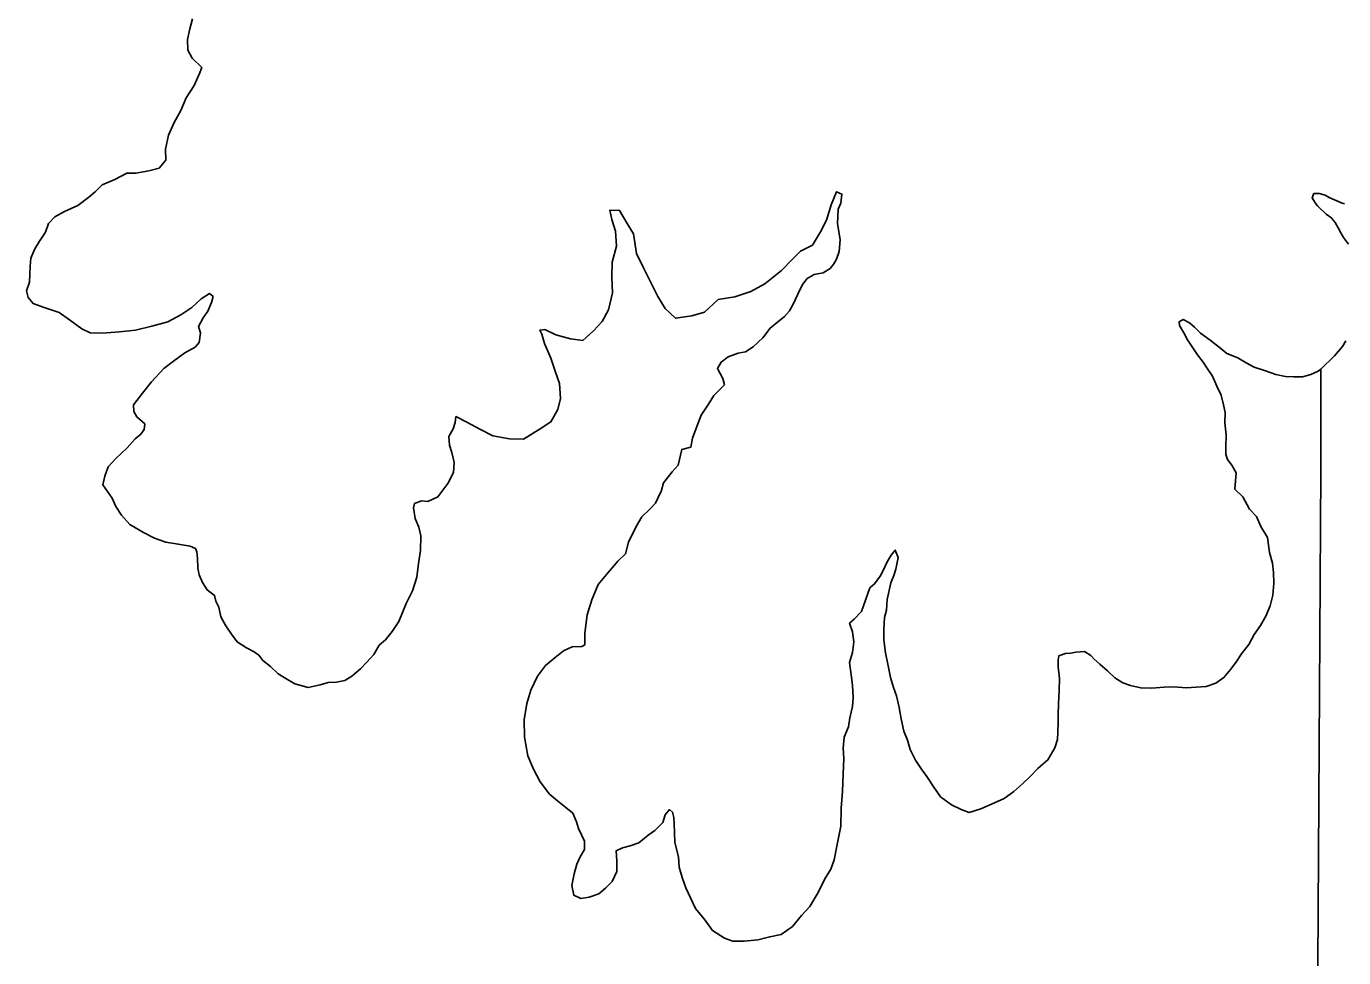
# Model space of a CAD drawing. Extents: x 31699 to 244310, y -8841 to 11474.
# Drawn here: x 134999.3 to 135235.2, y 1254.7 to 1421.4 of the extents above; entities that cross this region are included whole.
import ezdxf

# ---------------------------------------------------------------- set-up
doc = ezdxf.new("R2010")
doc.units = 0
doc.layers.add('R_Draft', color=7, linetype='Continuous')
doc.layers.add('R_Logo', color=7, linetype='Continuous')

msp = doc.modelspace()

# ---------------------------------------------------------------- linework, layer by layer
at = {"layer": 'R_Draft'}
for points in [[(135236.1, 1382.39), (135235.22, 1383.58), (135234.74, 1384.44), (135234.26, 1385.3), (135233.72, 1386.3), (135233.11, 1386.96), (135233.11, 1387.02), (135232.1, 1387.74), (135231.76, 1388.14), (135231.15, 1388.66), (135230.54, 1389.26), (135230.14, 1389.79), (135230.07, 1389.92), (135229.59, 1390.71), (135229.91, 1391.45), (135229.98, 1391.45), (135230.85, 1391.46), (135231.92, 1391.15), (135232.66, 1390.76), (135234.94, 1389.72), (135235.4, 1389.59)], [(135231.12, 1360.01), (135233.58, 1362.39), (135235.02, 1364.08), (135235.61, 1365.09)]]:
    msp.add_lwpolyline(points, dxfattribs=at)
at = {"layer": 'R_Logo'}
for points in [[(135012.96, 1339.33), (135013.35, 1340.87), (135013.93, 1342.54), (135015.31, 1344.02), (135017.35, 1345.91), (135018.79, 1347.53), (135019.78, 1348.41), (135020.37, 1349.21), (135020.49, 1350.21), (135019.08, 1351.47), (135018.54, 1352.46), (135018.46, 1353.66), (135020.1, 1355.75), (135021.68, 1357.76), (135023.91, 1360.12), (135025.63, 1361.47), (135027.67, 1362.96), (135029.53, 1363.98), (135030.25, 1364.79), (135030.5, 1366.53), (135030.15, 1367.66), (135030.93, 1369.2), (135031.79, 1370.41), (135032.43, 1371.95), (135032.75, 1373.02), (135032.08, 1373.55), (135030.63, 1372.6), (135028.92, 1371.05), (135026.94, 1369.76), (135024.62, 1368.47), (135021.77, 1367.71), (135018.85, 1367.01), (135016, 1366.71), (135012.87, 1366.48), (135010.74, 1366.53), (135009.21, 1367.24), (135006.99, 1368.82), (135005.18, 1370.14), (135002.31, 1371.11), (135000.51, 1371.76), (134999.64, 1372.82), (134999.29, 1374.02), (134999.87, 1375.62), (134999.97, 1378.43), (135000.09, 1379.89), (135000.81, 1381.57), (135001.66, 1382.91), (135002.7, 1384.53), (135003.28, 1386.07), (135004.4, 1387.28), (135006.12, 1388.23), (135008.5, 1389.32), (135010.48, 1390.81), (135011.6, 1391.75), (135012.85, 1393.03), (135015.11, 1393.99), (135017.29, 1395.08), (135018.88, 1395.1), (135021.21, 1395.52), (135023.06, 1396.01), (135024.25, 1397.42), (135024.23, 1399.42), (135024.73, 1401.9), (135025.77, 1404.17), (135026.95, 1406.32), (135027.92, 1408.6), (135029.36, 1410.82), (135030.33, 1412.96), (135030.72, 1414.03), (135028.97, 1415.68), (135028.23, 1417.14), (135028.14, 1419.01), (135028.58, 1420.95), (135029.03, 1422.76)], [(135012.96, 1339.33), (135013.35, 1340.87), (135013.93, 1342.54), (135015.31, 1344.02), (135017.35, 1345.91), (135018.79, 1347.53), (135019.78, 1348.41), (135020.37, 1349.21), (135020.49, 1350.21), (135019.08, 1351.47), (135018.54, 1352.46), (135018.46, 1353.66), (135020.1, 1355.75), (135021.68, 1357.76), (135023.91, 1360.12), (135025.63, 1361.47), (135027.67, 1362.96), (135029.53, 1363.98), (135030.25, 1364.79), (135030.5, 1366.53), (135030.15, 1367.66), (135030.93, 1369.2), (135031.79, 1370.41), (135032.43, 1371.95), (135032.75, 1373.02), (135032.08, 1373.55), (135030.63, 1372.6), (135028.92, 1371.05), (135026.94, 1369.76), (135024.62, 1368.47), (135021.77, 1367.71), (135018.85, 1367.01), (135016, 1366.71), (135012.87, 1366.48), (135010.74, 1366.53), (135009.21, 1367.24), (135006.99, 1368.82), (135005.18, 1370.14), (135002.31, 1371.11), (135000.51, 1371.76), (134999.64, 1372.82), (134999.29, 1374.02), (134999.87, 1375.62), (134999.97, 1378.43), (135000.09, 1379.89), (135000.81, 1381.57), (135001.66, 1382.91), (135002.7, 1384.53), (135003.28, 1386.07), (135004.4, 1387.28), (135006.12, 1388.23), (135008.5, 1389.32), (135010.48, 1390.81), (135011.6, 1391.75), (135012.85, 1393.03), (135015.11, 1393.99), (135017.29, 1395.08), (135018.88, 1395.1), (135021.21, 1395.52), (135023.06, 1396.01), (135024.25, 1397.42), (135024.23, 1399.42), (135024.73, 1401.9), (135025.77, 1404.17), (135026.95, 1406.32), (135027.92, 1408.6), (135029.36, 1410.82), (135030.33, 1412.96), (135030.72, 1414.03), (135028.97, 1415.68), (135028.23, 1417.14), (135028.14, 1419.01), (135028.58, 1420.95), (135029.03, 1422.76)], [(135074.81, 1339.56), (135075.79, 1341.5), (135075.9, 1343.31), (135075.49, 1345.1), (135075.07, 1346.43), (135074.99, 1347.97), (135075.71, 1349.31), (135076.09, 1350.45), (135076.22, 1351.52), (135078.16, 1350.53), (135080.5, 1349.29), (135082.84, 1348.11), (135085.84, 1347.54), (135088.36, 1347.5), (135091.34, 1349.33), (135093.25, 1350.56), (135094.49, 1352.77), (135094.94, 1354.78), (135094.78, 1357.44), (135094.02, 1359.64), (135093.2, 1361.96), (135092.1, 1364.62), (135091.62, 1366.28), (135091.28, 1367.01), (135092.14, 1367.09), (135094.15, 1366.18), (135096.75, 1365.47), (135098.95, 1365.16), (135100.86, 1366.85), (135102.44, 1368.53), (135103.55, 1370.61), (135104.25, 1373.68), (135104.15, 1376.49), (135104.19, 1379.16), (135105.02, 1382.03), (135104.79, 1384.7), (135104.17, 1386.83), (135103.82, 1388.49), (135105.55, 1388.44), (135106.91, 1386.12), (135108.06, 1384.27), (135108.56, 1380.73), (135109.85, 1378.15), (135111.14, 1375.56), (135112.37, 1373.03), (135113.72, 1370.85), (135115.53, 1369.13), (135118.46, 1369.56), (135120.78, 1370.25), (135123.21, 1372.48), (135126.2, 1372.97), (135129.05, 1373.94), (135131.56, 1375.3), (135134.53, 1377.66), (135136.44, 1379.62), (135137.95, 1381.17), (135140.07, 1382.19), (135141.51, 1384.61), (135142.62, 1386.69), (135143.45, 1389.43), (135144.42, 1391.77), (135145.36, 1391.32), (135145.18, 1389.71), (135144.72, 1388.64), (135144.55, 1386.11), (135145.05, 1383.17), (135144.87, 1381.1), (135144.42, 1379.7), (135143.9, 1378.89), (135143.24, 1378.02), (135141.98, 1377.27), (135140.39, 1376.99), (135139.14, 1376.24), (135138.28, 1375.17), (135137.44, 1373.42), (135136.66, 1371.68), (135136, 1370.47), (135135.08, 1369.46), (135133.83, 1368.45), (135132.51, 1367.37), (135131.2, 1365.62), (135129.49, 1364), (135128.1, 1363.12), (135126.77, 1362.91), (135124.99, 1362.22), (135123.73, 1361.27), (135123.08, 1360.13), (135124.03, 1358.34), (135124.31, 1357.21), (135122.4, 1355.32), (135121.48, 1353.78), (135120.18, 1351.76), (135119.4, 1349.75), (135118.62, 1347.68), (135118.31, 1346.07), (135116.72, 1345.66), (135116.01, 1342.85), (135114.96, 1341.64), (135113.39, 1339.69)], [(135074.81, 1339.56), (135075.79, 1341.5), (135075.9, 1343.31), (135075.49, 1345.1), (135075.07, 1346.43), (135074.99, 1347.97), (135075.71, 1349.31), (135076.09, 1350.45), (135076.22, 1351.52), (135078.16, 1350.53), (135080.5, 1349.29), (135082.84, 1348.11), (135085.84, 1347.54), (135088.36, 1347.5), (135091.34, 1349.33), (135093.25, 1350.56), (135094.49, 1352.77), (135094.94, 1354.78), (135094.78, 1357.44), (135094.02, 1359.64), (135093.2, 1361.96), (135092.1, 1364.62), (135091.62, 1366.28), (135091.28, 1367.01), (135092.14, 1367.09), (135094.15, 1366.18), (135096.75, 1365.47), (135098.95, 1365.16), (135100.86, 1366.85), (135102.44, 1368.53), (135103.55, 1370.61), (135104.25, 1373.68), (135104.15, 1376.49), (135104.19, 1379.16), (135105.02, 1382.03), (135104.79, 1384.7), (135104.17, 1386.83), (135103.82, 1388.49), (135105.55, 1388.44), (135106.91, 1386.12), (135108.06, 1384.27), (135108.56, 1380.73), (135109.85, 1378.15), (135111.14, 1375.56), (135112.37, 1373.03), (135113.72, 1370.85), (135115.53, 1369.13), (135118.46, 1369.56), (135120.78, 1370.25), (135123.21, 1372.48), (135126.2, 1372.97), (135129.05, 1373.94), (135131.56, 1375.3), (135134.53, 1377.66), (135136.44, 1379.62), (135137.95, 1381.17), (135140.07, 1382.19), (135141.51, 1384.61), (135142.62, 1386.69), (135143.45, 1389.43), (135144.42, 1391.77), (135145.36, 1391.32), (135145.18, 1389.71), (135144.72, 1388.64), (135144.55, 1386.11), (135145.05, 1383.17), (135144.87, 1381.1), (135144.42, 1379.7), (135143.9, 1378.89), (135143.24, 1378.02), (135141.98, 1377.27), (135140.39, 1376.99), (135139.14, 1376.24), (135138.28, 1375.17), (135137.44, 1373.42), (135136.66, 1371.68), (135136, 1370.47), (135135.08, 1369.46), (135133.83, 1368.45), (135132.51, 1367.37), (135131.2, 1365.62), (135129.49, 1364), (135128.1, 1363.12), (135126.77, 1362.91), (135124.99, 1362.22), (135123.73, 1361.27), (135123.08, 1360.13), (135124.03, 1358.34), (135124.31, 1357.21), (135122.4, 1355.32), (135121.48, 1353.78), (135120.18, 1351.76), (135119.4, 1349.75), (135118.62, 1347.68), (135118.31, 1346.07), (135116.72, 1345.66), (135116.01, 1342.85), (135114.96, 1341.64), (135113.39, 1339.69)], [(135215.96, 1341.47), (135215.21, 1342.86), (135214.41, 1343.85), (135214.13, 1344.72), (135214.12, 1346.12), (135214.16, 1348.25), (135213.94, 1350.38), (135213.99, 1352.25), (135213.71, 1353.65), (135213.29, 1355.37), (135212.54, 1356.97), (135211.72, 1358.76), (135210.98, 1359.89), (135210.04, 1361.28), (135209.03, 1362.6), (135208.08, 1363.99), (135207.27, 1365.25), (135206.59, 1366.51), (135205.85, 1367.83), (135205.77, 1368.5), (135206.5, 1368.91), (135207.64, 1368.32), (135208.51, 1367.53), (135209.58, 1366.47), (135211.33, 1365.22), (135212.93, 1363.97), (135214.28, 1362.85), (135216.28, 1362.07), (135217.75, 1361.15), (135219.22, 1360.37), (135221.22, 1359.72), (135223.09, 1359.07), (135224.82, 1358.69), (135226.29, 1358.64), (135227.88, 1358.65), (135229.34, 1359.07), (135230.67, 1359.68), (135231.12, 1360)], [(135215.96, 1341.47), (135215.21, 1342.86), (135214.41, 1343.85), (135214.13, 1344.72), (135214.12, 1346.12), (135214.16, 1348.25), (135213.94, 1350.38), (135213.99, 1352.25), (135213.71, 1353.65), (135213.29, 1355.37), (135212.54, 1356.97), (135211.72, 1358.76), (135210.98, 1359.89), (135210.04, 1361.28), (135209.03, 1362.6), (135208.08, 1363.99), (135207.27, 1365.25), (135206.59, 1366.51), (135205.85, 1367.83), (135205.77, 1368.5), (135206.5, 1368.91), (135207.64, 1368.32), (135208.51, 1367.53), (135209.58, 1366.47), (135211.33, 1365.22), (135212.93, 1363.97), (135214.28, 1362.85), (135216.28, 1362.07), (135217.75, 1361.15), (135219.22, 1360.37), (135221.22, 1359.72), (135223.09, 1359.07), (135224.82, 1358.69), (135226.29, 1358.64), (135227.88, 1358.65), (135229.34, 1359.07), (135230.67, 1359.68), (135231.12, 1360)], [(135231.12, 1360.01), (135231.12, 1341.75)], [(135231.12, 1360.01), (135231.12, 1341.75)], [(135215.96, 1341.47), (135215.72, 1338.62)], [(135215.73, 1338.55), (135215.96, 1341.47)], [(135231.12, 1341.75), (135230.42, 1223.84), (135229.78, 1176.9), (135230.06, 1127.74)], [(135231.12, 1341.75), (135230.42, 1223.84), (135230.37, 1210.59)], [(135074.81, 1339.56), (135073.01, 1337.17), (135071.21, 1336.31), (135070.08, 1336.44), (135068.82, 1335.98), (135068.62, 1335.18), (135068.95, 1333.31), (135069.61, 1331.71), (135069.94, 1330.18), (135069.87, 1327.57), (135069.54, 1325.24), (135069.2, 1322.78), (135068.46, 1320.31), (135067.33, 1318.04), (135066, 1314.85), (135064.8, 1313.05), (135063.6, 1311.58), (135062.46, 1310.58), (135061.53, 1308.92), (135060.26, 1307.59), (135059.13, 1306.39), (135057.6, 1305.06), (135056.34, 1304.26), (135054.87, 1303.99), (135053.34, 1303.93), (135051.94, 1303.53), (135049.75, 1303), (135047.36, 1303.67), (135045.76, 1304.61), (135044.37, 1305.48), (135043.04, 1306.81), (135041.64, 1307.88), (135040.91, 1308.82), (135040.11, 1309.42), (135038.72, 1310.15), (135037.06, 1311.22), (135036.06, 1312.56), (135035, 1314.09), (135034.14, 1315.7), (135033.74, 1317.43), (135033.21, 1318.5), (135033.01, 1319.5), (135031.68, 1320.5), (135030.82, 1321.84), (135030.22, 1323.17), (135030.03, 1324.37), (135029.96, 1326.17), (135029.83, 1327.31), (135029.57, 1327.91), (135028.63, 1328.31), (135026.51, 1328.71), (135024.25, 1329.05), (135022.25, 1329.78), (135020.26, 1330.79), (135017.8, 1332.19), (135016.34, 1333.86), (135015.34, 1335.46), (135014.68, 1336.93), (135012.96, 1339.33)], [(135074.81, 1339.56), (135073.01, 1337.17), (135071.21, 1336.31), (135070.08, 1336.44), (135068.82, 1335.98), (135068.62, 1335.18), (135068.95, 1333.31), (135069.61, 1331.71), (135069.94, 1330.18), (135069.87, 1327.57), (135069.54, 1325.24), (135069.2, 1322.78), (135068.46, 1320.31), (135067.33, 1318.04), (135066, 1314.85), (135064.8, 1313.05), (135063.6, 1311.58), (135062.46, 1310.58), (135061.53, 1308.92), (135060.26, 1307.59), (135059.13, 1306.39), (135057.6, 1305.06), (135056.34, 1304.26), (135054.87, 1303.99), (135053.34, 1303.93), (135051.94, 1303.53), (135049.75, 1303), (135047.36, 1303.67), (135045.76, 1304.61), (135044.37, 1305.48), (135043.04, 1306.81), (135041.64, 1307.88), (135040.91, 1308.82), (135040.11, 1309.42), (135038.72, 1310.15), (135037.06, 1311.22), (135036.06, 1312.56), (135035, 1314.09), (135034.14, 1315.7), (135033.74, 1317.43), (135033.21, 1318.5), (135033.01, 1319.5), (135031.68, 1320.5), (135030.82, 1321.84), (135030.22, 1323.17), (135030.03, 1324.37), (135029.96, 1326.17), (135029.83, 1327.31), (135029.57, 1327.91), (135028.63, 1328.31), (135026.51, 1328.71), (135024.25, 1329.05), (135022.25, 1329.78), (135020.26, 1330.79), (135017.8, 1332.19), (135016.34, 1333.86), (135015.34, 1335.46), (135014.68, 1336.93), (135012.96, 1339.33)], [(135107.12, 1329.05), (135108.52, 1331.85), (135109.52, 1333.58), (135111.05, 1335.04), (135111.99, 1336.04), (135112.79, 1337.84), (135112.99, 1338.13)], [(135107.12, 1329.05), (135108.52, 1331.85), (135109.52, 1333.58), (135111.05, 1335.04), (135111.99, 1336.04), (135112.79, 1337.84), (135112.99, 1338.13)], [(135112.99, 1338.13), (135113.39, 1339.69)], [(135112.99, 1338.13), (135113.39, 1339.69)], [(135215.72, 1338.62), (135215.73, 1338.55), (135217.15, 1337.16), (135218.37, 1334.98), (135219.59, 1333.66), (135220.41, 1331.86), (135221.57, 1329.88), (135221.94, 1327.21), (135222.5, 1325.28), (135222.65, 1323.61), (135222.74, 1321.68), (135222.57, 1319.54), (135222.06, 1317.66), (135221.29, 1315.79), (135220.31, 1314.1), (135219.2, 1312.49), (135218.23, 1310.74), (135216.92, 1309.05), (135215.94, 1307.51), (135214.95, 1306.23), (135213.77, 1304.81), (135212.32, 1303.79), (135210.6, 1303.23), (135207, 1302.99), (135204.8, 1303.16), (135203.07, 1303.07), (135200.81, 1302.91), (135198.88, 1302.95), (135197.07, 1303.4), (135195.67, 1303.85), (135194.26, 1304.76), (135192.91, 1306.02), (135191.56, 1307.2), (135190.55, 1308.12), (135189.94, 1308.78), (135188.8, 1309.5), (135187.27, 1309.35), (135186.34, 1309.2), (135185.41, 1309.13), (135184.22, 1308.71), (135184.09, 1307.97), (135184.11, 1306.71), (135184.34, 1304.64), (135184.3, 1302.5), (135184.13, 1300.1), (135184.09, 1298.16), (135184.11, 1296.76), (135184.06, 1295.02), (135183.95, 1293.69), (135183.5, 1292.21), (135182.26, 1290.06), (135181.41, 1289.38), (135180.48, 1288.5), (135178.97, 1286.95), (135177.79, 1285.86), (135176.14, 1284.38), (135174.43, 1283.15), (135172.71, 1282.4), (135170.26, 1281.3), (135168.13, 1280.67), (135166.73, 1281.19), (135164.98, 1282.03), (135163.03, 1283.48), (135161.81, 1285.2), (135160.59, 1287.12), (135159.71, 1288.24), (135158.55, 1290.03), (135157.59, 1291.95), (135157.11, 1293.62), (135156.48, 1295.21), (135155.99, 1297.41), (135155.63, 1299.47), (135155.14, 1301.54), (135154.58, 1303), (135154.09, 1304.79), (135153.6, 1307.19), (135153.17, 1309.26), (135152.87, 1311.59), (135152.85, 1313.46), (135153.02, 1315.53), (135153.34, 1316.87), (135153.44, 1318.81), (135154.14, 1321.75), (135154.65, 1323.09), (135155.04, 1324.23), (135155.41, 1326.31), (135154.93, 1327.64), (135154.21, 1326.69), (135153.49, 1325.55), (135152.84, 1324.07), (135152.19, 1322.93), (135151.21, 1321.58), (135150.35, 1320.9)], [(135215.73, 1338.55), (135217.15, 1337.16), (135218.37, 1334.98), (135219.59, 1333.66), (135220.41, 1331.86), (135221.57, 1329.88), (135221.94, 1327.21), (135222.5, 1325.28), (135222.65, 1323.61), (135222.74, 1321.68), (135222.57, 1319.54), (135222.06, 1317.66), (135221.29, 1315.79), (135220.31, 1314.1), (135219.2, 1312.49), (135218.23, 1310.74), (135216.92, 1309.05), (135215.94, 1307.51), (135214.95, 1306.23), (135213.77, 1304.81), (135212.32, 1303.79), (135210.6, 1303.23), (135207, 1302.99), (135204.8, 1303.16), (135203.07, 1303.07), (135200.81, 1302.91), (135198.88, 1302.95), (135197.07, 1303.4), (135195.67, 1303.85), (135194.26, 1304.76), (135192.91, 1306.02), (135191.56, 1307.2), (135190.55, 1308.12), (135189.94, 1308.78), (135188.8, 1309.5), (135187.27, 1309.35), (135186.34, 1309.2), (135185.41, 1309.13), (135184.22, 1308.71), (135184.09, 1307.97), (135184.11, 1306.71), (135184.34, 1304.64), (135184.3, 1302.5), (135184.13, 1300.1), (135184.09, 1298.16), (135184.11, 1296.76), (135184.06, 1295.02), (135183.95, 1293.69), (135183.5, 1292.21), (135182.26, 1290.06), (135181.41, 1289.38), (135180.48, 1288.5), (135178.97, 1286.95), (135177.79, 1285.86), (135176.14, 1284.38), (135174.43, 1283.15), (135172.71, 1282.4), (135170.26, 1281.3), (135168.13, 1280.67), (135166.73, 1281.19), (135164.98, 1282.03), (135163.03, 1283.48), (135161.81, 1285.2), (135160.59, 1287.12), (135159.71, 1288.24), (135158.55, 1290.03), (135157.59, 1291.95), (135157.11, 1293.62), (135156.48, 1295.21), (135155.99, 1297.41), (135155.63, 1299.47), (135155.14, 1301.54), (135154.58, 1303), (135154.09, 1304.79), (135153.6, 1307.19), (135153.17, 1309.26), (135152.87, 1311.59), (135152.85, 1313.46), (135153.02, 1315.53), (135153.34, 1316.87), (135153.44, 1318.81), (135154.14, 1321.75), (135154.65, 1323.09), (135155.04, 1324.23), (135155.41, 1326.31), (135154.93, 1327.64), (135154.21, 1326.69), (135153.49, 1325.55), (135152.84, 1324.07), (135152.19, 1322.93), (135151.21, 1321.58), (135150.35, 1320.9)], [(135150.35, 1320.9), (135148.87, 1316.65), (135147.54, 1315.25), (135146.74, 1314.52), (135147.27, 1312.98), (135147.47, 1311.18), (135147.27, 1309.32), (135146.73, 1307.52), (135147, 1305.31), (135147.26, 1303.45), (135147.39, 1301.25), (135147.25, 1299.65), (135146.78, 1297.58), (135146.52, 1295.98), (135145.78, 1294.11), (135145.58, 1292.18), (135145.71, 1290.31), (135145.57, 1287.58), (135145.44, 1284.38), (135145.23, 1281.45), (135145.16, 1278.18), (135144.49, 1274.91), (135143.95, 1272.18), (135143.35, 1270.51), (135142.29, 1268.78), (135141.09, 1266.32), (135139.62, 1263.85), (135138.15, 1262.19), (135136.49, 1260.26), (135134.49, 1258.79), (135132.43, 1258.4), (135130.3, 1257.87), (135127.84, 1257.6), (135125.84, 1257.61), (135124.31, 1258.14), (135122.19, 1259.55), (135120.79, 1261.41), (135119.13, 1263.48), (135118.27, 1265.35), (135117.41, 1267.15), (135116.75, 1269.02), (135116.22, 1270.89), (135116.09, 1272.69), (135115.42, 1275.29), (135115.36, 1277.09), (135115.3, 1278.63), (135115.23, 1279.76), (135115.03, 1280.69), (135114.5, 1281.16), (135113.7, 1280.23), (135113.3, 1278.83), (135111.84, 1277.43), (135110.64, 1276.57), (135109.64, 1275.77), (135108.97, 1275.24), (135107.44, 1274.71), (135106.04, 1274.31), (135104.91, 1273.78), (135105.04, 1271.98), (135105.04, 1270.11), (135104.24, 1268.31), (135103.04, 1267.11), (135101.84, 1266.11), (135100.11, 1265.52), (135098.58, 1265.25), (135097.32, 1265.85), (135096.99, 1267.59), (135097.39, 1269.65), (135097.86, 1271.39), (135098.46, 1272.72), (135099.26, 1274.05), (135099.26, 1275.52), (135098.73, 1276.65), (135098.2, 1277.79), (135097.8, 1278.99), (135097.14, 1280.52), (135095.94, 1281.52), (135094.42, 1282.73), (135093.02, 1283.93), (135091.3, 1286.13), (135090.1, 1288.4), (135089.11, 1290.8), (135088.51, 1294.14), (135088.45, 1297.21), (135088.92, 1300.14), (135089.66, 1302.54), (135090.86, 1305.07), (135092.26, 1306.94), (135093.99, 1308.4), (135095.52, 1309.6), (135097.05, 1310.33), (135098.78, 1310.39), (135099.31, 1310.66), (135099.32, 1312.73), (135099.72, 1316.06), (135100.59, 1318.72), (135101.72, 1321.46), (135103.19, 1323.25), (135105.25, 1325.65), (135106.59, 1326.98), (135107.12, 1329.05)], [(135150.35, 1320.9), (135148.87, 1316.65), (135147.54, 1315.25), (135146.74, 1314.52), (135147.27, 1312.98), (135147.47, 1311.18), (135147.27, 1309.32), (135146.73, 1307.52), (135147, 1305.31), (135147.26, 1303.45), (135147.39, 1301.25), (135147.25, 1299.65), (135146.78, 1297.58), (135146.52, 1295.98), (135145.78, 1294.11), (135145.58, 1292.18), (135145.71, 1290.31), (135145.57, 1287.58), (135145.44, 1284.38), (135145.23, 1281.45), (135145.16, 1278.18), (135144.49, 1274.91), (135143.95, 1272.18), (135143.35, 1270.51), (135142.29, 1268.78), (135141.09, 1266.32), (135139.62, 1263.85), (135138.15, 1262.19), (135136.49, 1260.26), (135134.49, 1258.79), (135132.43, 1258.4), (135130.3, 1257.87), (135127.84, 1257.6), (135125.84, 1257.61), (135124.31, 1258.14), (135122.19, 1259.55), (135120.79, 1261.41), (135119.13, 1263.48), (135118.27, 1265.35), (135117.41, 1267.15), (135116.75, 1269.02), (135116.22, 1270.89), (135116.09, 1272.69), (135115.42, 1275.29), (135115.36, 1277.09), (135115.3, 1278.63), (135115.23, 1279.76), (135115.03, 1280.69), (135114.5, 1281.16), (135113.7, 1280.23), (135113.3, 1278.83), (135111.84, 1277.43), (135110.64, 1276.57), (135109.64, 1275.77), (135108.97, 1275.24), (135107.44, 1274.71), (135106.04, 1274.31), (135104.91, 1273.78), (135105.04, 1271.98), (135105.04, 1270.11), (135104.24, 1268.31), (135103.04, 1267.11), (135101.84, 1266.11), (135100.11, 1265.52), (135098.58, 1265.25), (135097.32, 1265.85), (135096.99, 1267.59), (135097.39, 1269.65), (135097.86, 1271.39), (135098.46, 1272.72), (135099.26, 1274.05), (135099.26, 1275.52), (135098.73, 1276.65), (135098.2, 1277.79), (135097.8, 1278.99), (135097.14, 1280.52), (135095.94, 1281.52), (135094.42, 1282.73), (135093.02, 1283.93), (135091.3, 1286.13), (135090.1, 1288.4), (135089.11, 1290.8), (135088.51, 1294.14), (135088.45, 1297.21), (135088.92, 1300.14), (135089.66, 1302.54), (135090.86, 1305.07), (135092.26, 1306.94), (135093.99, 1308.4), (135095.52, 1309.6), (135097.05, 1310.33), (135098.78, 1310.39), (135099.31, 1310.66), (135099.32, 1312.73), (135099.72, 1316.06), (135100.59, 1318.72), (135101.72, 1321.46), (135103.19, 1323.25), (135105.25, 1325.65), (135106.59, 1326.98), (135107.12, 1329.05)]]:
    msp.add_lwpolyline(points, dxfattribs=at)

doc.saveas('drawing.dxf')
